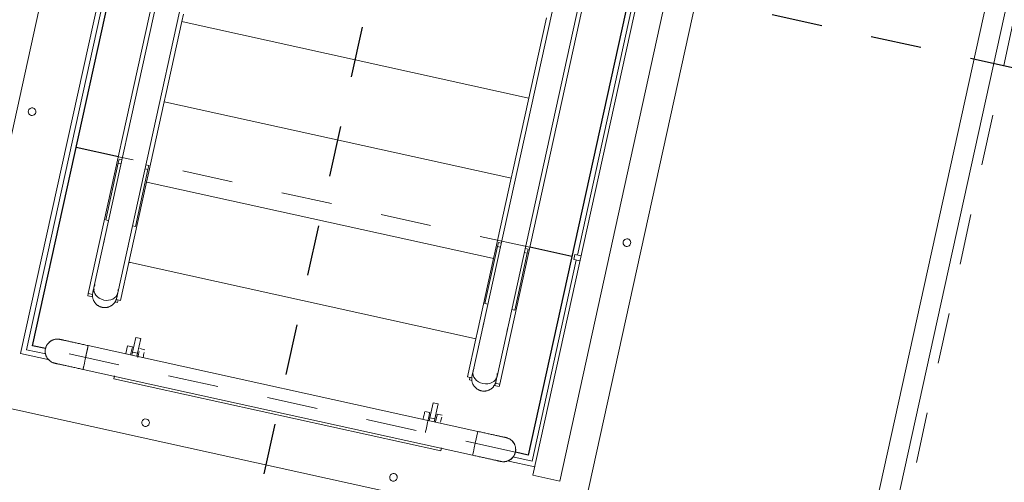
# Model space of a CAD drawing. Header units: metres. Extents: x 250001 to 257773, y 598992 to 609118.
# Tile 517 of 1056: x 254949.282 to 254951.222, y 601168.911 to 601169.822. Entities that reach past the tile are written whole.
import ezdxf
from ezdxf import colors
from ezdxf.entities.mleader import LeaderData, LeaderLine
from ezdxf.math import Vec2, Vec3

# ---------------------------------------------------------------- set-up
doc = ezdxf.new("R2010")
doc.units = ezdxf.units.M
doc.linetypes.add('XX-HIDDEN', pattern=[4, 2, -2])
doc.linetypes.add('XX-STRAMIEN', pattern=[16, 10, -2, 2, -2])
for name, color, linetype, lineweight in [('G_IMPT', 8, 'Continuous', 18), ('N-CO-BC-BETONVORM-G', 50, 'Continuous', 25), ('N-CO-BC-BETONVORM-GN', 7, 'XX-HIDDEN', 18), ('N-WE-VH-VERHARDING_HALFVERHARDING-A', 252, 'Continuous', 18), ('X-XX-AL-AANKLEDING-T25', 7, 'Continuous', 25), ('X_XX_AL_STRAMIENLIJN_G-3', 7, 'XX-STRAMIEN', 25)]:
    doc.layers.add(name, color=color, linetype=linetype, lineweight=lineweight)
doc.styles.add('NLCS-ISO-ANNOTATIEF-T25', font='NLCS-ISO.ttf', dxfattribs={"height": 2.5})

# ---------------------------------------------------------------- blocks, each defined once
blk = doc.blocks.new('inventor_dwg_schuivenmoot - samenstelling schuivenmoot_dwg-1618099-WCS_N_A_P_ Copy 1')
at = {"layer": 'G_IMPT'}
for p, q in [((1190, -2060), (1190, 2060)), ((1230, 2020), (1230, -2020)), ((-630, 1080), (-630, -1080)), ((630, 1080), (630, -1080)), ((-520, 970), (-520, -970)), ((-510, -960), (-510, 970)), ((571.5, -987), (571.5, 987)), ((-415, 721.8), (-415, -825.6)), ((415, -825.6), (415, 721.8)), ((517.5, 2), (517.5, -987)), ((510, -5), (510, -545)), ((358.3, -59), (358.3, -812)), ((406.6, -812), (406.6, -59)), ((350, -101.7), (350, -248.6)), ((-406.7, -147), (-406.7, -812)), ((-358.4, -812), (-358.4, -147)), ((-350, -263.5), (-350, -248.6)), ((350, -248.6), (350, -263.5)), ((-350, -410.4), (-350, -263.5)), ((-350, -263.5), (-347, -263.5)), ((347, -263.5), (-347, -263.5)), ((350, -263.5), (347, -263.5)), ((350, -263.5), (350, -410.4)), ((-350, -425.2), (-350, -410.4)), ((-350, -572.1), (-350, -425.2)), ((-350, -425.2), (-347, -425.2)), ((347, -425.2), (-347, -425.2)), ((350, -425.2), (347, -425.2)), ((350, -410.4), (350, -425.2)), ((350, -425.2), (350, -572.1)), ((-406.7, -554.2), (-412.5, -554.2)), ((-412.5, -554.2), (-412.5, -562.4)), ((-412.5, -562.4), (-412.5, -677.1)), ((-406.7, -562.4), (-412.5, -562.4)), ((-352.5, -554.2), (-358.4, -554.2)), ((-352.5, -562.4), (-358.4, -562.4)), ((-352.5, -554.2), (-352.5, -562.4)), ((-352.5, -677.1), (-352.5, -562.4)), ((352.5, -562.4), (352.5, -554.2)), ((358.3, -554.2), (352.5, -554.2)), ((358.3, -562.4), (352.5, -562.4)), ((352.5, -562.4), (352.5, -677.1)), ((412.5, -554.2), (406.6, -554.2)), ((412.5, -562.4), (406.6, -562.4)), ((412.5, -562.4), (412.5, -554.2)), ((412.5, -677.1), (412.5, -562.4)), ((505, -555), (505, -545)), ((517.5, -545), (505, -545)), ((517.5, -555), (505, -555)), ((510, -555), (510, -960)), ((-350, -587), (-350, -572.1)), ((350, -572.1), (350, -587)), ((-350, -733.9), (-350, -587)), ((-350, -587), (-347, -587)), ((347, -587), (-347, -587)), ((350, -587), (347, -587)), ((350, -587), (350, -733.9)), ((-412.5, -677.1), (-406.3, -677.1)), ((-358.7, -677.1), (-352.5, -677.1)), ((352.5, -677.1), (358.7, -677.1)), ((406.3, -677.1), (412.5, -677.1)), ((-350, -748.7), (-350, -733.9)), ((350, -733.9), (350, -748.7)), ((-350, -825.6), (-350, -748.7)), ((-350, -748.7), (-347, -748.7)), ((347, -748.7), (-347, -748.7)), ((350, -748.7), (347, -748.7)), ((350, -748.7), (350, -825.6)), ((-415, -825.6), (-406.1, -825.6)), ((-415, -830.6), (-415, -825.6)), ((-415, -830.6), (-405, -830.6)), ((-360, -830.6), (-355, -830.6)), ((-358.9, -825.6), (-350, -825.6)), ((-355, -830.6), (-355, -825.6)), ((350, -825.6), (358.9, -825.6)), ((355, -825.6), (355, -830.6)), ((355, -830.6), (360, -830.6)), ((405, -830.6), (415, -830.6)), ((406.1, -825.6), (415, -825.6)), ((415, -825.6), (415, -830.6)), ((-305, -920), (-305, -890)), ((-295, -890), (-305, -890)), ((-295, -890), (-295, -920)), ((295, -920), (295, -890)), ((305, -890), (295, -890)), ((305, -890), (305, -920)), ((-307.5, -910), (-317.5, -910)), ((-317.5, -910), (-317.5, -925.6)), ((-307.5, -910), (-307.5, -925.6)), ((-282.5, -910), (-292.5, -910)), ((292.5, -910), (282.5, -910)), ((317.5, -910), (307.5, -910)), ((393, -926), (-393, -926)), ((-393, -950), (-393, -926)), ((-305, -926), (-305, -920)), ((-305, -920), (-295, -920)), ((-295, -920), (-295, -926)), ((295, -926), (295, -920)), ((295, -920), (305, -920)), ((305, -920), (305, -926)), ((393, -926), (393, -950)), ((-470.8, -960), (-510, -960)), ((510, -960), (470.8, -960)), ((-520, -970), (-461.8, -970)), ((-393, -974), (393, -974)), ((-330, -972.8), (-330, -979)), ((-330, -979), (330, -979)), ((330, -979), (330, -972.8)), ((461.8, -970), (517.5, -970)), ((517.5, -987), (571.5, -987)), ((-630, -1080), (630, -1080))]:
    blk.add_line(p, q, dxfattribs=at)
at = {"layer": 'G_IMPT', "flags": 128}
for points in [[(-406.7, -812), (-406.7, -813.3), (-406.7, -814.5), (-406.7, -815.6), (-406.7, -816.7), (-406.7, -817.6), (-406.7, -818.5), (-406.7, -819.3), (-406.7, -820), (-406.7, -820.6), (-406.7, -821.1), (-406.7, -821.5), (-406.7, -821.9), (-406.7, -822.1), (-406.7, -822.3), (-406.7, -822.4), (-406.7, -822.4)], [(-358.4, -822.4), (-358.4, -822.3), (-358.4, -822.2), (-358.4, -821.9), (-358.4, -821.6), (-358.4, -821.2), (-358.4, -820.7), (-358.4, -820.1), (-358.4, -819.5), (-358.4, -818.7), (-358.4, -817.9), (-358.4, -816.9), (-358.4, -815.9), (-358.4, -814.8), (-358.4, -813.7), (-358.4, -812.4), (-358.4, -812)], [(358.3, -822.4), (358.3, -822.3), (358.3, -822.2), (358.3, -821.9), (358.3, -821.6), (358.3, -821.2), (358.3, -820.7), (358.3, -820.1), (358.3, -819.5), (358.3, -818.7), (358.3, -817.9), (358.3, -816.9), (358.3, -815.9), (358.3, -814.8), (358.3, -813.7), (358.3, -812.4), (358.3, -812)], [(406.6, -812), (406.6, -813.3), (406.6, -814.5), (406.6, -815.6), (406.6, -816.7), (406.6, -817.6), (406.6, -818.5), (406.6, -819.3), (406.6, -820), (406.6, -820.6), (406.6, -821.1), (406.6, -821.5), (406.6, -821.9), (406.6, -822.1), (406.6, -822.3), (406.6, -822.4), (406.6, -822.4)], [(-405.6, -829.5), (-405.6, -829.3), (-405.9, -828.4), (-406.1, -827.4), (-406.3, -826.5), (-406.4, -825.5), (-406.6, -824.5), (-406.6, -823.6), (-406.6, -822.7)], [(-382.7, -846.5), (-383.5, -846.5), (-384.4, -846.4), (-385.4, -846.3), (-386.3, -846.2), (-387.3, -846), (-388.2, -845.8), (-389.2, -845.6), (-390.1, -845.3), (-391, -845), (-391.9, -844.6), (-392.8, -844.2), (-393.7, -843.8), (-394.5, -843.3), (-395.3, -842.8), (-396.1, -842.3), (-396.9, -841.7), (-397.7, -841.1), (-398.4, -840.5), (-399.1, -839.9), (-399.8, -839.2), (-400.5, -838.5), (-401.1, -837.7), (-401.7, -837), (-402.3, -836.2), (-402.8, -835.4), (-403.3, -834.6), (-403.8, -833.7), (-404.2, -832.9), (-404.6, -832), (-405, -831.1), (-405.3, -830.2), (-405.4, -829.9)], [(-358.4, -822.7), (-358.4, -823.3), (-358.4, -824.3), (-358.5, -825.2), (-358.7, -826.2), (-358.8, -827.2), (-359, -828.1), (-359.3, -829), (-359.6, -830), (-359.9, -830.9), (-360.3, -831.8), (-360.7, -832.6), (-361.1, -833.5), (-361.5, -834.4), (-362, -835.2), (-362.6, -836), (-363.1, -836.8), (-363.7, -837.5), (-364.3, -838.3), (-365, -839), (-365.7, -839.7), (-366.4, -840.3), (-367.1, -841), (-367.9, -841.6), (-368.6, -842.1), (-369.5, -842.7), (-370.3, -843.2), (-371.1, -843.7), (-372, -844.1), (-372.9, -844.5), (-373.7, -844.9), (-374.7, -845.2), (-375.6, -845.5), (-376.5, -845.8), (-377.4, -846), (-378.4, -846.2), (-379.4, -846.3), (-380.3, -846.4), (-381.3, -846.5), (-382.2, -846.5)], [(382.3, -846.5), (381.5, -846.5), (380.6, -846.4), (379.6, -846.3), (378.7, -846.2), (377.7, -846), (376.8, -845.8), (375.8, -845.6), (374.9, -845.3), (374, -845), (373.1, -844.6), (372.2, -844.2), (371.3, -843.8), (370.5, -843.3), (369.7, -842.8), (368.9, -842.3), (368.1, -841.7), (367.3, -841.1), (366.6, -840.5), (365.9, -839.9), (365.2, -839.2), (364.5, -838.5), (363.9, -837.7), (363.3, -837), (362.7, -836.2), (362.2, -835.4), (361.7, -834.6), (361.2, -833.7), (360.8, -832.9), (360.4, -832), (360, -831.1), (359.7, -830.2), (359.4, -829.3), (359.1, -828.4), (358.9, -827.4), (358.7, -826.5), (358.6, -825.5), (358.4, -824.5), (358.4, -823.6), (358.4, -822.7)], [(405.5, -829.9), (405.4, -830), (405.1, -830.9), (404.7, -831.8), (404.3, -832.6), (403.9, -833.5), (403.5, -834.4), (403, -835.2), (402.4, -836), (401.9, -836.8), (401.3, -837.5), (400.7, -838.3), (400, -839), (399.3, -839.7), (398.6, -840.3), (397.9, -841), (397.1, -841.6), (396.4, -842.1), (395.5, -842.7), (394.7, -843.2), (393.9, -843.7), (393, -844.1), (392.1, -844.5), (391.3, -844.9), (390.3, -845.2), (389.4, -845.5), (388.5, -845.8), (387.6, -846), (386.6, -846.2), (385.6, -846.3), (384.7, -846.4), (383.7, -846.5), (382.8, -846.5)], [(406.6, -822.7), (406.6, -823.3), (406.6, -824.3), (406.5, -825.2), (406.3, -826.2), (406.2, -827.2), (406, -828.1), (405.7, -829), (405.6, -829.5)], [(-470.7, -937.8), (-470.3, -937.3), (-469.8, -936.4), (-469.3, -935.7), (-468.7, -934.9), (-468, -934.2), (-467.4, -933.5), (-466.7, -932.8), (-466, -932.1), (-465.3, -931.5), (-464.5, -930.9), (-463.8, -930.3), (-463, -929.8), (-462.1, -929.3)], [(-462, -929.2), (-461.3, -928.8), (-460.5, -928.4), (-459.6, -928), (-458.7, -927.6), (-457.8, -927.3), (-456.9, -927), (-456, -926.8), (-455, -926.5), (-454.1, -926.3), (-453.1, -926.2), (-452.2, -926.1), (-451.2, -926), (-450.3, -926), (-450.2, -926)], [(-393, -926), (-395.3, -926), (-397.6, -926), (-399.8, -926), (-402.1, -926), (-404.3, -926), (-406.5, -926), (-408.8, -926), (-410.9, -926), (-413.1, -926), (-415.2, -926), (-417.3, -926), (-419.3, -926), (-421.3, -926), (-423.3, -926), (-425.2, -926), (-427, -926), (-428.8, -926), (-430.6, -926), (-432.3, -926), (-433.9, -926), (-435.4, -926), (-436.9, -926), (-438.3, -926), (-439.7, -926), (-441, -926), (-442.2, -926), (-443.3, -926), (-444.3, -926), (-445.3, -926), (-446.1, -926), (-446.9, -926), (-447.6, -926), (-448.2, -926), (-448.7, -926), (-449.2, -926), (-449.5, -926), (-449.8, -926), (-449.9, -926), (-450, -926), (-450, -926)], [(450, -926), (450, -926), (449.8, -926), (449.6, -926), (449.3, -926), (448.9, -926), (448.4, -926), (447.8, -926), (447.1, -926), (446.3, -926), (445.5, -926), (444.6, -926), (443.6, -926), (442.5, -926), (441.3, -926), (440, -926), (438.7, -926), (437.3, -926), (435.9, -926), (434.3, -926), (432.7, -926), (431, -926), (429.3, -926), (427.5, -926), (425.7, -926), (423.8, -926), (421.9, -926), (419.9, -926), (417.8, -926), (415.8, -926), (413.7, -926), (411.5, -926), (409.3, -926), (407.1, -926), (404.9, -926), (402.7, -926), (400.4, -926), (398.2, -926), (395.9, -926), (393.6, -926), (393, -926)], [(450.2, -926), (451, -926), (451.9, -926.1), (452.9, -926.2), (453.8, -926.3), (454.8, -926.5), (455.7, -926.7), (456.6, -926.9), (457.5, -927.2), (458.5, -927.5), (459.3, -927.9), (460.2, -928.3), (461.1, -928.7), (461.9, -929.2)], [(462.2, -929.3), (462.7, -929.7), (463.6, -930.2), (464.3, -930.7), (465.1, -931.3), (465.8, -932), (466.5, -932.6), (467.2, -933.3), (467.9, -934), (468.5, -934.7), (469.1, -935.5), (469.7, -936.2), (470.2, -937), (470.7, -937.9)], [(-474, -949.8), (-474, -949), (-473.9, -948.1), (-473.8, -947.1), (-473.7, -946.2), (-473.5, -945.2), (-473.3, -944.3), (-473.1, -943.4), (-472.8, -942.5), (-472.5, -941.5), (-472.1, -940.7), (-471.7, -939.8), (-471.3, -938.9), (-470.9, -938.2)], [(-469.5, -964), (-469.7, -963.8), (-470.2, -963), (-470.7, -962.1), (-471.2, -961.3), (-471.6, -960.5), (-472, -959.6), (-472.4, -958.7), (-472.7, -957.8), (-473, -956.9), (-473.2, -956), (-473.5, -955), (-473.7, -954.1), (-473.8, -953.1), (-473.9, -952.2), (-474, -951.2), (-474, -950.3)], [(474, -950), (474, -951), (473.9, -951.9), (473.8, -952.9), (473.7, -953.8), (473.5, -954.8), (473.3, -955.7), (473.1, -956.6), (472.8, -957.5), (472.5, -958.5), (472.1, -959.3), (471.7, -960.2), (471.3, -961.1), (470.8, -961.9), (470.3, -962.7), (469.8, -963.6), (469.5, -964)], [(470.8, -938), (471.2, -938.7), (471.6, -939.5), (472, -940.4), (472.4, -941.3), (472.7, -942.2), (473, -943.1), (473.2, -944), (473.5, -945), (473.7, -945.9), (473.8, -946.9), (473.9, -947.8), (474, -948.8), (474, -949.7)], [(-450.4, -974), (-451, -974), (-451.9, -973.9), (-452.9, -973.8), (-453.8, -973.7), (-454.8, -973.5), (-455.7, -973.3), (-456.6, -973.1), (-457.5, -972.8), (-458.5, -972.5), (-459.3, -972.1), (-460.2, -971.7), (-461.1, -971.3), (-461.9, -970.8), (-462.7, -970.3), (-463.6, -969.8), (-464.3, -969.3), (-465.1, -968.7), (-465.8, -968), (-466.5, -967.4), (-467.2, -966.7), (-467.9, -966), (-468.5, -965.3), (-469.1, -964.5), (-469.4, -964.1)], [(469.3, -964.2), (469.3, -964.3), (468.7, -965.1), (468, -965.8), (467.4, -966.5), (466.7, -967.2), (466, -967.9), (465.3, -968.5), (464.5, -969.1), (463.8, -969.7), (463, -970.2), (462.1, -970.7), (461.3, -971.2), (460.5, -971.6), (459.6, -972), (458.7, -972.4), (457.8, -972.7), (457.6, -972.8)], [(-450, -974), (-450, -974), (-449.8, -974), (-449.6, -974), (-449.3, -974), (-448.9, -974), (-448.4, -974), (-447.8, -974), (-447.1, -974), (-446.3, -974), (-445.5, -974), (-444.6, -974), (-443.6, -974), (-442.5, -974), (-441.3, -974), (-440, -974), (-438.7, -974), (-437.3, -974), (-435.9, -974), (-434.3, -974), (-432.7, -974), (-431, -974), (-429.3, -974), (-427.5, -974), (-425.7, -974), (-423.8, -974), (-421.9, -974), (-419.9, -974), (-417.8, -974), (-415.8, -974), (-413.7, -974), (-411.5, -974), (-409.3, -974), (-407.1, -974), (-404.9, -974), (-402.7, -974), (-400.4, -974), (-398.2, -974), (-395.9, -974), (-393.6, -974), (-393, -974)], [(393, -974), (395.3, -974), (397.6, -974), (399.8, -974), (402.1, -974), (404.3, -974), (406.5, -974), (408.8, -974), (410.9, -974), (413.1, -974), (415.2, -974), (417.3, -974), (419.3, -974), (421.3, -974), (423.3, -974), (425.2, -974), (427, -974), (428.8, -974), (430.6, -974), (432.3, -974), (433.9, -974), (435.4, -974), (436.9, -974), (438.3, -974), (439.7, -974), (441, -974), (442.2, -974), (443.3, -974), (444.3, -974), (445.3, -974), (446.1, -974), (446.9, -974), (447.6, -974), (448.2, -974), (448.7, -974), (449.2, -974), (449.5, -974), (449.8, -974), (449.9, -974), (450, -974), (450, -974)], [(457.4, -972.8), (456.9, -973), (456, -973.2), (455, -973.5), (454.1, -973.7), (453.1, -973.8), (452.2, -973.9), (451.2, -974), (450.3, -974)]]:
    blk.add_lwpolyline(points, dxfattribs=at)
at = {"layer": 'G_IMPT'}
blk.add_arc((-450, -950), 24, 261.1718, 271.7026, dxfattribs=at)
for centre, major_axis, ratio, start_param, end_param in [((-600, -500), (4.2, 6.21), 1, 5.307534, 8.449126), ((-600, -500), (-5.8, 4.75), 1, 0.6867, 3.828293), ((600, -500), (-6.08, 4.39), 1, 3.766116, 6.907709), ((600, -500), (2.87, 6.93), 1, 1.963496, 5.105089), ((-382.5, -718.7), (24.1, 0), 0.819152, 2.989678, 3.13403), ((-382.5, -718.7), (24.2, 0), 0.819152, 0.007563, 0.151915), ((382.5, -718.7), (-24.2, 0), 0.819152, 6.131271, 6.275622), ((382.5, -718.7), (24.2, 0), 0.819152, 0.007563, 0.151915), ((-382.5, -718.7), (-24.1, 0), 0.819152, 0.007563, 0.161575), ((-382.5, -718.7), (24.2, 0), 0.819152, 6.12161, 6.275622), ((382.5, -718.7), (-24.1, 0), 0.819152, 0.007563, 0.161575), ((382.5, -718.7), (24.2, 0), 0.819152, 6.12161, 6.275622), ((-382.5, -812), (24.1, 0), 0.819152, 2.846216, 3.13403), ((-382.5, -812), (24.2, 0), 0.819152, 3.152903, 4.712389), ((-382.5, -812), (-24.2, 0), 0.819152, 1.570796, 3.129769), ((-382.5, -812), (24.2, 0), 0.819152, 0.007563, 0.295376), ((382.5, -812), (-24.2, 0), 0.819152, 5.987809, 6.275622), ((382.5, -812), (-24.2, 0), 0.819152, 0.011824, 1.570796), ((382.5, -812), (24.2, 0), 0.819152, 4.712389, 6.271875), ((382.5, -812), (24.1, 0), 0.819152, 0.007563, 0.295376), ((-382.5, -822.4), (20.6, 12.6), 1, 2.506083, 2.905973), ((-382.5, -822.4), (24, 2.8), 1, 2.709497, 2.752431), ((-382.5, -822.4), (-19.3, 14.5), 1, 3.602805, 3.876343), ((382.5, -822.4), (-22.3, 9.2), 1, 0.302962, 0.5765), ((382.5, -822.4), (-8, 22.8), 1, 4.645555, 4.683503), ((382.5, -822.4), (15.8, 18.3), 1, 5.108884, 5.508773), ((-382.5, -822.4), (20, 13.5), 1, 3.906117, 4.117244), ((-382.5, -822.4), (-14.1, 19.6), 1, 2.51707, 2.728197), ((382.5, -822.4), (18.8, 15.2), 1, 3.821427, 4.032554), ((382.5, -822.4), (18.7, 15.3), 1, 4.025689, 4.236816), ((282.5, -930), (0, 20), 0.000001, 0.420534, 1.329278), ((307.5, -930), (0, 20), 0.000001, 0, 1.356301), ((-450, -950), (-9.4, 22.1), 1, 0.122649, 1.169847), ((-450, -950), (13.5, 19.9), 1, 0.595146, 0.795287), ((-393, -950), (0, 24), 0.000001, 4.712389, 10.235256), ((-292.5, -930), (0, 20), 0.000001, 0.785398, 1.461234), ((-282.5, -930), (0, 20), 0.000001, 0.785398, 1.355449), ((317.5, -930), (0, 20), 0.000001, 0.61548, 1.268748), ((450, -950), (-1.2, 24), 1, 6.193223, 6.23125), ((450, -950), (-2.7, 23.8), 1, 5.123438, 5.647037), ((-450, -950), (21.2, 11.3), 1, 2.650195, 2.863108), ((393, -950), (0, 24), 0.000001, 3.141593, 4.712389), ((450, -950), (11.8, 20.9), 1, 5.227577, 5.433588), ((-450, -950), (-15.4, 18.4), 1, 1.28541, 1.501708), ((450, -950), (21.4, 10.8), 1, 4.559344, 5.344742), ((450, -950), (-19.3, 14.2), 1, 2.167954, 2.296766), ((-250, -1050), (4.69, 5.85), 1, 5.388453, 8.530045), ((250, -1050), (7.5, 0), 1, 0, 3.141593), ((-250, -1050), (-7.4, 1.2), 1, 0.160876, 3.302468), ((250, -1050), (7.5, 0), 1, 3.141593, 6.283185)]:
    blk.add_ellipse(centre, major_axis=major_axis, ratio=ratio, start_param=start_param, end_param=end_param, dxfattribs=at)
blk.add_ellipse((292.5, -930), major_axis=(0, 20), ratio=0.000001, dxfattribs=at)
blk = doc.blocks.new('inventor_dwg_schuivenmoot - inventor_dwg_schuivenmoot-1618100-WCS_N_A_P_ Copy 1')
blk.add_blockref('inventor_dwg_schuivenmoot - samenstelling schuivenmoot_dwg-1618099-WCS_N_A_P_ Copy 1', (0, 0))
blk = doc.blocks.new('Getijdenduiker_RD')
at = {"layer": 'N-CO-BC-BETONVORM-G'}
for p, q in [((254949307.5, 601169179.7), (254949715.9, 601171035.3)), ((254950646.6, 601170611.8), (254950284.1, 601168964.7)), ((254949476.5, 601169552), (254949393.5, 601169570.3)), ((254950370.1, 601169355.4), (254950287.1, 601169373.7)), ((254949332.9, 601169174.1), (254949307.5, 601169179.7)), ((254950284.1, 601168964.7), (254950258.7, 601168970.3))]:
    blk.add_line(p, q, dxfattribs=at)
at = {"layer": 'N-CO-BC-BETONVORM-GN'}
for p, q in [((254950790.9, 601167778.1), (254951650.6, 601171684.6)), ((254950287, 601169373.7), (254949476.5, 601169552)), ((254950258.7, 601168970.3), (254949332.9, 601169174.1))]:
    blk.add_line(p, q, dxfattribs=at)
at = {"layer": 'X_XX_AL_STRAMIENLIJN_G-3'}
for p, q in [((254898026.6, 601181437.6), (254995088.5, 601160077.6)), ((254948603.5, 601163654), (254951081, 601174912.1))]:
    blk.add_line(p, q, dxfattribs=at)
at = {"layer": 'N-CO-BC-BETONVORM-G', "rotation": 347.5890000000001}
blk.add_blockref('inventor_dwg_schuivenmoot - inventor_dwg_schuivenmoot-1618100-WCS_N_A_P_ Copy 1', (254950000, 601170000), dxfattribs=at)

msp = doc.modelspace()

# ---------------------------------------------------------------- hatches: boundary and pattern name
at = {"layer": 'N-WE-VH-VERHARDING_HALFVERHARDING-A'}
h = msp.add_hatch(dxfattribs=at)
h.set_pattern_fill('AVH-HALFVERHARDING-SO', color=256, pattern_type=2)
h.set_pattern_definition([(50, (254847.808, 601253.6878), (3.5863, -0.31376), [0.375, -4.125]), (355, (254847.808, 601253.688), (-0.693757, 3.76096), [0.3, -3.3]), (100.4514, (254848.107, 601253.6617), (2.892547, 3.4472), [0.3187, -3.50571]), (46.1842, (254847.808, 601254.688), (5.336205, -0.827595), [0.5625, -6.1875]), (96.6356, (254848.253, 601254.619), (4.67331, 4.87059), [0.47805, -5.25856]), (351.1842, (254847.808, 601254.688), (4.67331, 4.87059), [0.45, -4.95]), (21, (254848.308, 601254.4378), (2.984535, -2.013094), [0.375, -4.125]), (326, (254848.308, 601254.438), (1.216577, 3.62575), [0.3, -3.3]), (71.4514, (254848.557, 601254.27), (4.201113, 1.61265), [0.3187, -3.50571]), (37.5, (254847.8081, 601253.6878), (0.060799, 1.664469), [0, -3.26, 0, -3.35, 0, -3.3125]), (7.5, (254847.8081, 601253.6878), (1.315348, 1.972059), [0, -1.91, 0, -3.185, 0, -1.2625]), (327.5, (254846.6931, 601253.6878), (2.669112, -0.112774), [0, -1.25, 0, -3.9, 0, -5.175]), (317.5, (254846.193, 601253.6878), (2.91593, 0.500525), [0, -1.625, 0, -2.59, 0, -3.675])])
edge = h.paths.add_edge_path()
edge.add_line((254940.4527, 601403.4276), (254953.3537, 601350.4374))
edge.add_line((254953.3537, 601350.4374), (254909.7238, 601236.4452))
edge.add_line((254909.7238, 601236.4452), (254860.9424, 601247.384))
edge.add_line((254860.9424, 601247.384), (254858.0979, 601234.699))
edge.add_line((254858.0979, 601234.699), (254835.6552, 601239.7316))
edge.add_line((254835.6552, 601239.7316), (254832.3731, 601225.0951))
edge.add_line((254832.3731, 601225.0951), (254827.9969, 601205.5798))
edge.add_line((254827.9969, 601205.5798), (254825.0696, 601206.2362))
edge.add_line((254825.0696, 601206.2362), (254814.9975, 601161.32))
edge.add_arc((254839.3917, 601155.8498), 25, 167.36094, 205.65948)
edge.add_line((254816.8571, 601145.0242), (254830.6694, 601116.2724))
edge.add_arc((254853.204, 601127.0979), 25, 205.65948, 227.89878)
edge.add_line((254836.4429, 601108.5489), (254908.7268, 601043.2326))
edge.add_line((254908.7268, 601043.2326), (254908.6815, 601043.0241))
edge.add_line((254908.6815, 601043.0241), (254907.6454, 601038.2601))
edge.add_line((254907.6454, 601038.2601), (254907.3876, 601037.1))
edge.add_line((254907.3876, 601037.1), (254905.4545, 601042.1461))
edge.add_line((254905.4545, 601042.1461), (254833.9941, 601106.7183))
edge.add_arc((254850.7552, 601125.2673), 25, 205.65948, 227.89878, ccw=False)
edge.add_line((254828.2206, 601114.4418), (254813.0032, 601146.1186))
edge.add_arc((254835.5378, 601156.9441), 25, 167.36094, 205.65948, ccw=False)
edge.add_line((254811.1436, 601162.4143), (254823.3546, 601216.8691))
edge.add_arc((254798.9604, 601222.3393), 25, 347.36094, 437.36094)
edge.add_line((254804.4306, 601246.7335), (254797.6003, 601248.2652))
edge.add_line((254797.6003, 601248.2652), (254798.9131, 601254.1198))
edge.add_line((254798.9131, 601254.1198), (254820.38, 601249.306))
edge.add_arc((254822.5681, 601259.0637), 10, 257.36094, 347.36094)
edge.add_line((254832.3258, 601256.8756), (254837.5772, 601280.294))
edge.add_line((254837.5772, 601280.294), (254866.8502, 601273.7298))
edge.add_line((254866.8502, 601273.7298), (254862.0364, 601252.2629))
edge.add_line((254862.0364, 601252.2629), (254885.5077, 601246.9996))
edge.add_arc((254890.9779, 601271.3938), 25, 257.36094, 339.05591)
edge.add_line((254914.3261, 601262.4574), (254945.3412, 601343.4908))
edge.add_arc((254921.993, 601352.4272), 25, 339.05591, 373.68306)
edge.add_line((254946.2835, 601358.341), (254935.7235, 601401.7153))
edge.add_line((254935.7235, 601401.7153), (254940.4527, 601403.4276))

# ---------------------------------------------------------------- block references
at = {"xscale": 0.001, "yscale": 0.001, "zscale": 0.001}
msp.add_blockref('Getijdenduiker_RD', (0, 0), dxfattribs=at)

# ---------------------------------------------------------------- next in the draw order: leaders
at = {"layer": 'X-XX-AL-AANKLEDING-T25'}
ml = msp.add_multileader_mtext('Standard', dxfattribs=at)
ml.set_content('Getijdenduiker', color=256, style='NLCS-ISO-ANNOTATIEF-T25')
ml.set_leader_properties(color=256, linetype='ByLayer', lineweight=-1)
ml.build(insert=Vec2(0, 0))
ml.multileader.update_dxf_attribs({"text_left_attachment_type": 5, "text_right_attachment_type": 5, "dogleg_length": 2.5, "arrow_head_size": 1.25, "scale": 0.5})
ctx = ml.context
ctx.base_point, ctx.scale, ctx.char_height, ctx.arrow_head_size, ctx.landing_gap_size, ctx.plane_origin = Vec3(254954.7348, 601150.2966), 0.5, 1.25, 1.25, 0.45, Vec3(254975.4074, 601164.4087)
ctx.left_attachment, ctx.right_attachment = 5, 5
notes = []
notes.append((ctx, [(1, (1, 1, 0), (254953.4848, 601150.2966), (1, 0), 1.25, [(0, [(254943.0467, 601171.5302)], 0, [])])]))
ctx.mtext.insert, ctx.mtext.flow_direction = Vec3(254955.1848, 601151.9216), 5
ctx.mtext.has_bg_fill, ctx.mtext.bg_color, ctx.mtext.bg_scale_factor, ctx.mtext.bg_transparency, ctx.mtext.use_window_bg_color = 1, -1027028792, 1.5, 0, 1
for ctx, leaders in notes:
    for number, flags, end, landing, length, lines in leaders:
        leader = LeaderData()
        leader.index, (leader.has_last_leader_line, leader.has_dogleg_vector, leader.attachment_direction) = number, flags
        leader.last_leader_point, leader.dogleg_vector, leader.dogleg_length = Vec3(end), Vec3(landing), length
        for number, points, colour, breaks in lines:
            line = LeaderLine()
            line.index, line.vertices, line.color, line.breaks = number, Vec3.list(points), colors.encode_raw_color(colour), breaks
            leader.lines.append(line)
        ctx.leaders.append(leader)

doc.saveas('drawing.dxf')
